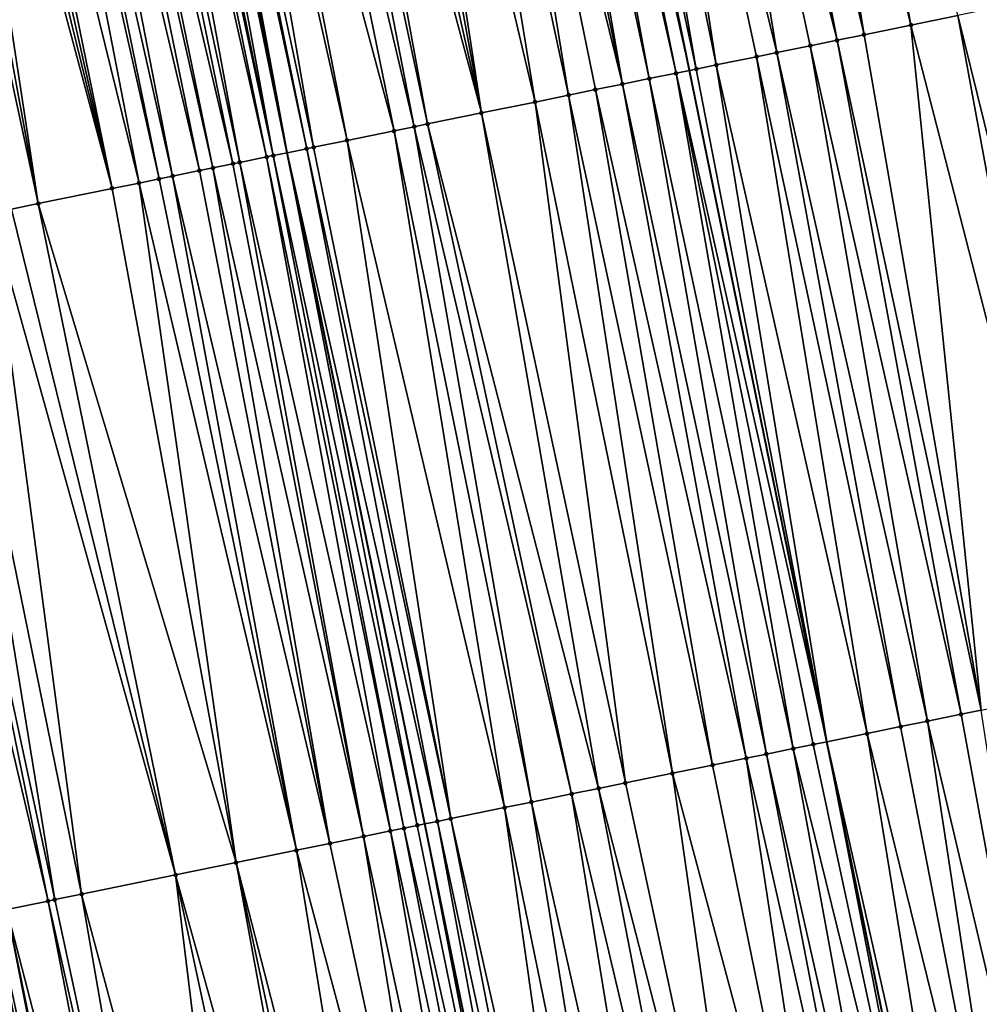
# Model space of a CAD drawing. Header units: feet. Extents: x 2004186 to 2014793, y 836912 to 864902.
# Tile 315 of 656: x 2010620 to 2010648, y 847031 to 847059. Entities that reach past the tile are written whole.
import ezdxf

# ---------------------------------------------------------------- set-up
doc = ezdxf.new("R2010")
doc.units = ezdxf.units.FT
doc.header["$LTSCALE"] = 100
doc.header["$MEASUREMENT"] = 0
for name, color, linetype, lineweight in [('EP_Travel Lane', 5, 'Continuous', 40), ('GPL_Skip Line', 2, 'Continuous', 40), ('Road Shots', 4, 'Continuous', 200), ('Road X-Section', 30, 'Continuous', 13)]:
    doc.layers.add(name, color=color, linetype=linetype, lineweight=lineweight)
doc.layers.add('I-77 SB_MM21-27-Surface-TIN', color=7, linetype='Continuous')

msp = doc.modelspace()

# ---------------------------------------------------------------- linework, layer by layer
at = {"layer": 'EP_Travel Lane'}
msp.add_polyline3d([(2010630.685063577, 846974.7646020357, 433.9494990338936), (2010626.999623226, 846994.4221213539, 433.9498742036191), (2010623.37290923, 847013.7085163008, 433.9473500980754), (2010619.35586834, 847033.300953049, 433.9607344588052), (2010615.338828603, 847052.893384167, 433.9372377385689), (2010611.321789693, 847072.4858112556, 433.8909326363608), (2010607.341284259, 847091.833547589, 433.8868535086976), (2010603.135315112, 847111.386270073, 433.8458970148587), (2010598.929344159, 847130.9390009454, 433.8186552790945), (2010594.723369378, 847150.4917496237, 433.8204851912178), (2010590.543717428, 847169.7928133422, 433.7994783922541), (2010586.116001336, 847189.2965723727, 433.781012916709), (2010581.688313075, 847208.8002088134, 433.7128112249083), (2010577.26060242, 847228.3039439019, 433.6845438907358), (2010572.869440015, 847247.436006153, 433.6395394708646), (2010568.141492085, 847266.8691364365, 433.6038975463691), (2010563.413541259, 847286.3022786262, 433.5727281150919)], dxfattribs=at)
at = {"layer": 'GPL_Skip Line'}
for points in [[(2010658.425751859, 846959.6426882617, 434.8346404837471), (2010654.719709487, 846979.2963235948, 434.8327586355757), (2010651.013668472, 846998.9499517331, 434.8458880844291), (2010647.299672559, 847018.6020272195, 434.8315263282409), (2010643.292333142, 847038.1964483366, 434.8466748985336), (2010639.284994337, 847057.7908664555, 434.8428464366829), (2010635.277655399, 847077.3852852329, 434.8431873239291), (2010631.25525284, 847096.9765361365, 434.8154953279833), (2010627.050621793, 847116.5295742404, 434.8180633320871), (2010622.84599493, 847136.0825928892, 434.7888662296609), (2010618.641362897, 847155.6356355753, 434.798914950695), (2010614.412306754, 847175.183235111, 434.7560637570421), (2010610.008453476, 847194.6923061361, 434.7087903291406), (2010605.604603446, 847214.2013627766, 434.6556823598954), (2010601.200750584, 847233.7104319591, 434.6076615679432), (2010596.746246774, 847253.2076785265, 434.5645376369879), (2010592.049026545, 847272.648150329, 434.498719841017)], [(2010642.843041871, 846977.0569805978, 434.4017730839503), (2010639.195819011, 846996.7217008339, 434.413337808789), (2010635.571582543, 847016.2033965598, 434.4155120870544), (2010631.558796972, 847035.7967035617, 434.4288092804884), (2010627.54601195, 847055.3900078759, 434.4244873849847), (2010623.533227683, 847074.9833085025, 434.3981462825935), (2010619.530251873, 847094.4549494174, 434.3862928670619), (2010615.318628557, 847114.0064724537, 434.3709530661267), (2010611.1070079, 847133.5579831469, 434.3354678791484), (2010606.895382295, 847153.1095168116, 434.3374904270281), (2010602.688896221, 847172.5357383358, 434.3204053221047), (2010598.305170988, 847192.0493671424, 434.2786140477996), (2010593.921456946, 847211.5629461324, 434.2166219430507), (2010589.537728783, 847231.0765879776, 434.1800748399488), (2010585.139193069, 847250.4019683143, 434.1257069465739), (2010580.421065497, 847269.8374178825, 434.0705909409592)]]:
    msp.add_polyline3d(points, dxfattribs=at)
at = {"layer": 'I-77 SB_MM21-27-Surface-TIN', "color": 128, "linetype": 'ByBlock', "lineweight": -2}
for points in [[(2010641.155973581, 847078.5875228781, 435.0709209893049), (2010639.78436604, 847078.3070005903, 435.0167032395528), (2010644.379536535, 847058.8328068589, 435.0475430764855)], [(2010641.743805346, 847078.707746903, 435.0953425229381), (2010641.155973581, 847078.5875228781, 435.0709209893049), (2010645.751144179, 847059.1133286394, 435.0986292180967)], [(2010641.155973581, 847078.5875228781, 435.0709209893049), (2010644.379536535, 847058.8328068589, 435.0475430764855), (2010645.751144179, 847059.1133286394, 435.0986292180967)], [(2010642.33163724, 847078.8279702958, 435.1157632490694), (2010641.743805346, 847078.707746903, 435.0953425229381), (2010645.751144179, 847059.1133286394, 435.0986292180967)], [(2010642.33163724, 847078.8279702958, 435.1157632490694), (2010645.751144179, 847059.1133286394, 435.0986292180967), (2010647.122752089, 847059.3938491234, 435.1415089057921)], [(2010639.78436604, 847078.3070005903, 435.0167032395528), (2010638.608702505, 847078.066552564, 434.9680086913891), (2010643.595760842, 847058.6725081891, 435.0151244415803)], [(2010639.78436604, 847078.3070005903, 435.0167032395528), (2010643.595760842, 847058.6725081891, 435.0151244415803), (2010644.379536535, 847058.8328068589, 435.0475430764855)], [(2010638.608702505, 847078.066552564, 434.9680086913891), (2010637.041151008, 847077.7459557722, 434.9067333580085), (2010641.83226559, 847058.3118359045, 434.9404303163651)], [(2010638.608702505, 847078.066552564, 434.9680086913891), (2010642.811985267, 847058.5122089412, 434.9790492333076), (2010643.595760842, 847058.6725081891, 435.0151244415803)], [(2010638.608702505, 847078.066552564, 434.9680086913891), (2010641.83226559, 847058.3118359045, 434.9404303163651), (2010642.811985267, 847058.5122089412, 434.9790492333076)], [(2010637.041151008, 847077.7459557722, 434.9067333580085), (2010636.061431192, 847077.5455834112, 434.8724482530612), (2010640.068770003, 847057.9511652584, 434.8761065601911)], [(2010637.041151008, 847077.7459557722, 434.9067333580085), (2010641.244433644, 847058.1916127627, 434.9215650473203), (2010641.83226559, 847058.3118359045, 434.9404303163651)], [(2010637.041151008, 847077.7459557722, 434.9067333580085), (2010640.068770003, 847057.9511652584, 434.8761065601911), (2010641.244433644, 847058.1916127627, 434.9215650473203)], [(2010636.061431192, 847077.5455834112, 434.8724482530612), (2010635.277655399, 847077.3852852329, 434.8431873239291), (2010639.480938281, 847057.8309410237, 434.8503229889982)], [(2010636.061431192, 847077.5455834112, 434.8724482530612), (2010639.480938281, 847057.8309410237, 434.8503229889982), (2010640.068770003, 847057.9511652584, 434.8761065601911)], [(2010638.109330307, 847057.5504208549, 434.8094385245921), (2010634.493879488, 847077.224987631, 434.8175735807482), (2010633.90604749, 847077.1047647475, 434.8003771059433)], [(2010638.893106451, 847057.7107173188, 434.8278933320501), (2010634.885767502, 847077.3051361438, 434.8285568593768), (2010634.493879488, 847077.224987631, 434.8175735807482)], [(2010638.893106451, 847057.7107173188, 434.8278933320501), (2010634.493879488, 847077.224987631, 434.8175735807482), (2010638.109330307, 847057.5504208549, 434.8094385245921)], [(2010634.885767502, 847077.3051361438, 434.8285568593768), (2010639.284994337, 847057.7908664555, 434.8428464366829), (2010635.277655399, 847077.3852852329, 434.8431873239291)], [(2010638.893106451, 847057.7107173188, 434.8278933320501), (2010639.284994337, 847057.7908664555, 434.8428464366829), (2010634.885767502, 847077.3051361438, 434.8285568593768)], [(2010639.480938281, 847057.8309410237, 434.8503229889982), (2010635.277655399, 847077.3852852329, 434.8431873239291), (2010639.284994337, 847057.7908664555, 434.8428464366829)], [(2010635.758003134, 847057.0695253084, 434.7151173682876), (2010632.53444031, 847076.8242406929, 434.7349766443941), (2010631.554720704, 847076.6238673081, 434.6942104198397)], [(2010637.32555444, 847057.3901230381, 434.7824189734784), (2010633.318215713, 847076.9845407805, 434.7763216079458), (2010632.53444031, 847076.8242406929, 434.7349766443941)], [(2010637.32555444, 847057.3901230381, 434.7824189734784), (2010632.53444031, 847076.8242406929, 434.7349766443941), (2010636.541778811, 847057.2298240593, 434.7480459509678)], [(2010636.541778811, 847057.2298240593, 434.7480459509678), (2010632.53444031, 847076.8242406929, 434.7349766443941), (2010635.758003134, 847057.0695253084, 434.7151173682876)], [(2010637.32555444, 847057.3901230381, 434.7824189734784), (2010633.90604749, 847077.1047647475, 434.8003771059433), (2010633.318215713, 847076.9845407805, 434.7763216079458)], [(2010638.109330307, 847057.5504208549, 434.8094385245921), (2010633.90604749, 847077.1047647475, 434.8003771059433), (2010637.32555444, 847057.3901230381, 434.7824189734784)], [(2010631.554720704, 847076.6238673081, 434.6942104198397), (2010630.18311303, 847076.3433456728, 434.6441237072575), (2010634.778283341, 847056.8691528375, 434.6800786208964)], [(2010635.758003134, 847057.0695253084, 434.7151173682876), (2010631.554720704, 847076.6238673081, 434.6942104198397), (2010634.778283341, 847056.8691528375, 434.6800786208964)], [(2010630.18311303, 847076.3433456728, 434.6441237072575), (2010629.595281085, 847076.2231225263, 434.625261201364), (2010633.210731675, 847056.5485568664, 434.6239053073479)], [(2010630.18311303, 847076.3433456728, 434.6441237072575), (2010633.210731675, 847056.5485568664, 434.6239053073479), (2010634.778283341, 847056.8691528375, 434.6800786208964)], [(2010628.811505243, 847076.0628245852, 434.5975022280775), (2010628.027729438, 847075.9025264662, 434.5686144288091), (2010633.210731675, 847056.5485568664, 434.6239053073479)], [(2010629.595281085, 847076.2231225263, 434.625261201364), (2010628.811505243, 847076.0628245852, 434.5975022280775), (2010633.210731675, 847056.5485568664, 434.6239053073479)], [(2010627.439897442, 847075.7823035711, 434.551344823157), (2010626.656121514, 847075.6220060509, 434.5262502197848), (2010631.251292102, 847056.1478118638, 434.5534463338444)], [(2010628.027729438, 847075.9025264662, 434.5686144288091), (2010627.439897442, 847075.7823035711, 434.551344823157), (2010631.643180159, 847056.2279601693, 434.5631386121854)], [(2010627.439897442, 847075.7823035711, 434.551344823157), (2010631.251292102, 847056.1478118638, 434.5534463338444), (2010631.643180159, 847056.2279601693, 434.5631386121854)], [(2010628.027729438, 847075.9025264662, 434.5686144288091), (2010631.643180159, 847056.2279601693, 434.5631386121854), (2010633.210731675, 847056.5485568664, 434.6239053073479)], [(2010626.656121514, 847075.6220060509, 434.5262502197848), (2010625.480457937, 847075.3815582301, 434.4788567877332), (2010630.663460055, 847056.0275892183, 434.5377216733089)], [(2010626.656121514, 847075.6220060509, 434.5262502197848), (2010630.663460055, 847056.0275892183, 434.5377216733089), (2010631.251292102, 847056.1478118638, 434.5534463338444)], [(2010624.108850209, 847075.1010368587, 434.4304392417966), (2010623.912906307, 847075.060962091, 434.4217103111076), (2010628.11618838, 847055.5066218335, 434.4532028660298)], [(2010624.892626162, 847075.2613342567, 434.4547613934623), (2010624.108850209, 847075.1010368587, 434.4304392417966), (2010628.312132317, 847055.546696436, 434.460895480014)], [(2010624.108850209, 847075.1010368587, 434.4304392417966), (2010628.11618838, 847055.5066218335, 434.4532028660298), (2010628.312132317, 847055.546696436, 434.460895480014)], [(2010625.480457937, 847075.3815582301, 434.4788567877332), (2010624.892626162, 847075.2613342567, 434.4547613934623), (2010629.29185236, 847055.7470676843, 434.4881954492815)], [(2010624.892626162, 847075.2613342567, 434.4547613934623), (2010628.312132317, 847055.546696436, 434.460895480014), (2010629.29185236, 847055.7470676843, 434.4881954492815)], [(2010625.480457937, 847075.3815582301, 434.4788567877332), (2010629.29185236, 847055.7470676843, 434.4881954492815), (2010630.663460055, 847056.0275892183, 434.5377216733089)], [(2010622.933187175, 847074.8605863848, 434.3662529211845), (2010622.541298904, 847074.7804391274, 434.3632155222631), (2010626.940525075, 847055.2661726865, 434.397346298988)], [(2010623.129131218, 847074.9006604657, 434.3706333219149), (2010622.933187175, 847074.8605863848, 434.3662529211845), (2010627.136469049, 847055.3062471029, 434.4038618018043)], [(2010622.933187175, 847074.8605863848, 434.3662529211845), (2010626.940525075, 847055.2661726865, 434.397346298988), (2010627.136469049, 847055.3062471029, 434.4038618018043)], [(2010623.129131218, 847074.9006604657, 434.3706333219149), (2010627.136469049, 847055.3062471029, 434.4038618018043), (2010623.533227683, 847074.9833085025, 434.3981462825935)], [(2010623.716962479, 847075.0208869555, 434.4106558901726), (2010623.533227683, 847074.9833085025, 434.3981462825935), (2010627.54601195, 847055.3900078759, 434.4244873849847)], [(2010627.136469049, 847055.3062471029, 434.4038618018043), (2010627.54601195, 847055.3900078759, 434.4244873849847), (2010623.533227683, 847074.9833085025, 434.3981462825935)], [(2010623.912906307, 847075.060962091, 434.4217103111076), (2010623.716962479, 847075.0208869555, 434.4106558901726), (2010627.54601195, 847055.3900078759, 434.4244873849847)], [(2010623.912906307, 847075.060962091, 434.4217103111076), (2010627.54601195, 847055.3900078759, 434.4244873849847), (2010628.11618838, 847055.5066218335, 434.4532028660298)], [(2010621.365635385, 847074.5399910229, 434.3140271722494), (2010620.973747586, 847074.459841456, 434.2963734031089), (2010625.372973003, 847054.9455787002, 434.3537368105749)], [(2010621.953466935, 847074.6602160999, 434.3451082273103), (2010621.365635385, 847074.5399910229, 434.3140271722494), (2010625.96080462, 847055.0658034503, 434.3827818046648)], [(2010621.365635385, 847074.5399910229, 434.3140271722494), (2010625.372973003, 847054.9455787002, 434.3537368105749), (2010625.96080462, 847055.0658034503, 434.3827818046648)], [(2010622.541298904, 847074.7804391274, 434.3632155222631), (2010621.953466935, 847074.6602160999, 434.3451082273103), (2010626.156748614, 847055.105877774, 434.3887112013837)], [(2010621.953466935, 847074.6602160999, 434.3451082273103), (2010625.96080462, 847055.0658034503, 434.3827818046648), (2010626.156748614, 847055.105877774, 434.3887112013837)], [(2010622.541298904, 847074.7804391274, 434.3632155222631), (2010626.156748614, 847055.105877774, 434.3887112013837), (2010626.940525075, 847055.2661726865, 434.397346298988)], [(2010620.385915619, 847074.3396184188, 434.2782035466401), (2010619.79808371, 847074.2193951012, 434.2582580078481), (2010624.197309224, 847054.7051318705, 434.3125487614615)], [(2010620.973747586, 847074.459841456, 434.2963734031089), (2010620.385915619, 847074.3396184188, 434.2782035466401), (2010624.981085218, 847054.865429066, 434.3356346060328)], [(2010620.385915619, 847074.3396184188, 434.2782035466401), (2010624.197309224, 847054.7051318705, 434.3125487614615), (2010624.981085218, 847054.865429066, 434.3356346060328)], [(2010620.973747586, 847074.459841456, 434.2963734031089), (2010624.981085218, 847054.865429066, 434.3356346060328), (2010625.372973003, 847054.9455787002, 434.3537368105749)], [(2010619.40619587, 847074.1392457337, 434.2418662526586), (2010618.426476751, 847073.9388699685, 434.1860347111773), (2010623.217589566, 847054.5047587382, 434.2733251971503)], [(2010619.79808371, 847074.2193951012, 434.2582580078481), (2010619.40619587, 847074.1392457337, 434.2418662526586), (2010623.80542127, 847054.6249830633, 434.2996805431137)], [(2010619.40619587, 847074.1392457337, 434.2418662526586), (2010623.217589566, 847054.5047587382, 434.2733251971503), (2010623.80542127, 847054.6249830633, 434.2996805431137)], [(2010619.79808371, 847074.2193951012, 434.2582580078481), (2010623.80542127, 847054.6249830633, 434.2996805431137), (2010624.197309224, 847054.7051318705, 434.3125487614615)], [(2010617.250812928, 847073.6984233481, 434.1462382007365), (2010616.662980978, 847073.5782002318, 434.127567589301), (2010620.278430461, 847053.903639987, 434.1597390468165)], [(2010617.642700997, 847073.7785715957, 434.1555411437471), (2010617.250812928, 847073.6984233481, 434.1462382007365), (2010622.433814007, 847054.3444594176, 434.2367873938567)], [(2010617.250812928, 847073.6984233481, 434.1462382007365), (2010620.278430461, 847053.903639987, 434.1597390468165), (2010622.433814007, 847054.3444594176, 434.2367873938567)], [(2010618.03458896, 847073.8587203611, 434.1681241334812), (2010617.642700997, 847073.7785715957, 434.1555411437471), (2010622.433814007, 847054.3444594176, 434.2367873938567)], [(2010618.426476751, 847073.9388699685, 434.1860347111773), (2010618.03458896, 847073.8587203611, 434.1681241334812), (2010622.433814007, 847054.3444594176, 434.2367873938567)], [(2010618.426476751, 847073.9388699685, 434.1860347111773), (2010622.433814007, 847054.3444594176, 434.2367873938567), (2010623.217589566, 847054.5047587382, 434.2733251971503)], [(2010616.662980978, 847073.5782002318, 434.127567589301), (2010616.075149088, 847073.4579768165, 434.1070035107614), (2010620.278430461, 847053.903639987, 434.1597390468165)], [(2010616.075149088, 847073.4579768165, 434.1070035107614), (2010619.494654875, 847053.7433407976, 434.1240337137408), (2010620.278430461, 847053.903639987, 434.1597390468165)], [(2010648.298415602, 847059.6342972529, 435.1909238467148), (2010647.122752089, 847059.3938491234, 435.1415089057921), (2010651.913867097, 847039.9597271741, 435.1614579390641)], [(2010647.122752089, 847059.3938491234, 435.1415089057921), (2010645.751144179, 847059.1133286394, 435.0986292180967), (2010650.73820321, 847039.7192808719, 435.1236725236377)], [(2010647.122752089, 847059.3938491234, 435.1415089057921), (2010650.73820321, 847039.7192808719, 435.1236725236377), (2010651.913867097, 847039.9597271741, 435.1614579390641)], [(2010645.751144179, 847059.1133286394, 435.0986292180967), (2010644.379536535, 847058.8328068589, 435.0475430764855), (2010647.799043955, 847039.1181628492, 435.0148581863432)], [(2010645.751144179, 847059.1133286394, 435.0986292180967), (2010647.799043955, 847039.1181628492, 435.0148581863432), (2010650.73820321, 847039.7192808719, 435.1236725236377)], [(2010644.379536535, 847058.8328068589, 435.0475430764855), (2010643.595760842, 847058.6725081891, 435.0151244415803), (2010647.799043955, 847039.1181628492, 435.0148581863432)], [(2010642.811985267, 847058.5122089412, 434.9790492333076), (2010641.83226559, 847058.3118359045, 434.9404303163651), (2010646.231492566, 847038.7975655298, 434.9502379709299)], [(2010643.595760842, 847058.6725081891, 435.0151244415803), (2010642.811985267, 847058.5122089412, 434.9790492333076), (2010647.211212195, 847038.9979388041, 434.9903078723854)], [(2010642.811985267, 847058.5122089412, 434.9790492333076), (2010646.231492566, 847038.7975655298, 434.9502379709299), (2010647.211212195, 847038.9979388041, 434.9903078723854)], [(2010643.595760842, 847058.6725081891, 435.0151244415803), (2010647.211212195, 847038.9979388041, 434.9903078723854), (2010647.799043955, 847039.1181628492, 435.0148581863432)], [(2010641.244433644, 847058.1916127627, 434.9215650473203), (2010640.068770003, 847057.9511652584, 434.8761065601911), (2010644.467996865, 847038.4368954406, 434.889536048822)], [(2010641.83226559, 847058.3118359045, 434.9404303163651), (2010641.244433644, 847058.1916127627, 434.9215650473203), (2010645.447716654, 847038.6372679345, 434.9246656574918)], [(2010641.244433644, 847058.1916127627, 434.9215650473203), (2010644.467996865, 847038.4368954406, 434.889536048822), (2010645.447716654, 847038.6372679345, 434.9246656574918)], [(2010641.83226559, 847058.3118359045, 434.9404303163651), (2010645.447716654, 847038.6372679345, 434.9246656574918), (2010646.231492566, 847038.7975655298, 434.9502379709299)], [(2010640.068770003, 847057.9511652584, 434.8761065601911), (2010639.480938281, 847057.8309410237, 434.8503229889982), (2010643.292333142, 847038.1964483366, 434.8466748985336)], [(2010640.068770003, 847057.9511652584, 434.8761065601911), (2010643.292333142, 847038.1964483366, 434.8466748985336), (2010644.467996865, 847038.4368954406, 434.889536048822)], [(2010638.893106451, 847057.7107173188, 434.8278933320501), (2010638.109330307, 847057.5504208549, 434.8094385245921), (2010642.312613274, 847037.9960762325, 434.8140127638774)], [(2010638.893106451, 847057.7107173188, 434.8278933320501), (2010643.292333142, 847038.1964483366, 434.8466748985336), (2010639.284994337, 847057.7908664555, 434.8428464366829)], [(2010638.893106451, 847057.7107173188, 434.8278933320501), (2010642.900445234, 847038.1162993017, 434.8323878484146), (2010643.292333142, 847038.1964483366, 434.8466748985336)], [(2010638.893106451, 847057.7107173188, 434.8278933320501), (2010642.312613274, 847037.9960762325, 434.8140127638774), (2010642.900445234, 847038.1162993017, 434.8323878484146)], [(2010639.480938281, 847057.8309410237, 434.8503229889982), (2010639.284994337, 847057.7908664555, 434.8428464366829), (2010643.292333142, 847038.1964483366, 434.8466748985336)], [(2010637.32555444, 847057.3901230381, 434.7824189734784), (2010636.541778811, 847057.2298240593, 434.7480459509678), (2010640.941005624, 847037.7155544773, 434.7631620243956)], [(2010638.109330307, 847057.5504208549, 434.8094385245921), (2010637.32555444, 847057.3901230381, 434.7824189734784), (2010641.528837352, 847037.8357786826, 434.7887263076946)], [(2010637.32555444, 847057.3901230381, 434.7824189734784), (2010640.941005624, 847037.7155544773, 434.7631620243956), (2010641.528837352, 847037.8357786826, 434.7887263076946)], [(2010638.109330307, 847057.5504208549, 434.8094385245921), (2010641.528837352, 847037.8357786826, 434.7887263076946), (2010642.312613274, 847037.9960762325, 434.8140127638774)], [(2010635.758003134, 847057.0695253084, 434.7151173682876), (2010634.778283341, 847056.8691528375, 434.6800786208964), (2010638.785622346, 847037.2747337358, 434.6779338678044)], [(2010636.541778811, 847057.2298240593, 434.7480459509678), (2010635.758003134, 847057.0695253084, 434.7151173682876), (2010639.961286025, 847037.5151810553, 434.7221581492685)], [(2010635.758003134, 847057.0695253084, 434.7151173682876), (2010638.785622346, 847037.2747337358, 434.6779338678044), (2010639.961286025, 847037.5151810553, 434.7221581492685)], [(2010636.541778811, 847057.2298240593, 434.7480459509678), (2010639.961286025, 847037.5151810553, 434.7221581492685), (2010640.941005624, 847037.7155544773, 434.7631620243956)], [(2010637.41401451, 847036.9942128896, 434.6328349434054), (2010634.778283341, 847056.8691528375, 434.6800786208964), (2010633.210731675, 847056.5485568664, 434.6239053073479)], [(2010638.785622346, 847037.2747337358, 434.6779338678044), (2010634.778283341, 847056.8691528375, 434.6800786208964), (2010637.41401451, 847036.9942128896, 434.6328349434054)], [(2010636.630238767, 847036.8339144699, 434.6020460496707), (2010633.210731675, 847056.5485568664, 434.6239053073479), (2010631.643180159, 847056.2279601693, 434.5631386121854)], [(2010637.41401451, 847036.9942128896, 434.6328349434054), (2010633.210731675, 847056.5485568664, 434.6239053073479), (2010636.630238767, 847036.8339144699, 434.6020460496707)], [(2010631.251292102, 847056.1478118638, 434.5534463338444), (2010630.663460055, 847056.0275892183, 434.5377216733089), (2010634.670798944, 847036.4331706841, 434.539393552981)], [(2010635.846462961, 847036.6736163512, 434.5731599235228), (2010631.643180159, 847056.2279601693, 434.5631386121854), (2010631.251292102, 847056.1478118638, 434.5534463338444)], [(2010635.846462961, 847036.6736163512, 434.5731599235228), (2010631.251292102, 847056.1478118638, 434.5534463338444), (2010634.670798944, 847036.4331706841, 434.539393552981)], [(2010636.630238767, 847036.8339144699, 434.6020460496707), (2010631.643180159, 847056.2279601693, 434.5631386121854), (2010635.846462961, 847036.6736163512, 434.5731599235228)], [(2010630.663460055, 847056.0275892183, 434.5377216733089), (2010629.29185236, 847055.7470676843, 434.4881954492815), (2010633.887023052, 847036.2728729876, 434.5131801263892)], [(2010630.663460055, 847056.0275892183, 434.5377216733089), (2010633.887023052, 847036.2728729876, 434.5131801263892), (2010634.670798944, 847036.4331706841, 434.539393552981)], [(2010629.29185236, 847055.7470676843, 434.4881954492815), (2010628.312132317, 847055.546696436, 434.460895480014), (2010632.319471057, 847035.9522786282, 434.4672945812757)], [(2010629.29185236, 847055.7470676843, 434.4881954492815), (2010632.319471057, 847035.9522786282, 434.4672945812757), (2010633.887023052, 847036.2728729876, 434.5131801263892)], [(2010626.940525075, 847055.2661726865, 434.397346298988), (2010626.156748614, 847055.105877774, 434.3887112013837), (2010630.555976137, 847035.5916047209, 434.3824262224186)], [(2010627.136469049, 847055.3062471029, 434.4038618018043), (2010626.940525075, 847055.2661726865, 434.397346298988), (2010630.947864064, 847035.6717536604, 434.3961108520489)], [(2010626.940525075, 847055.2661726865, 434.397346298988), (2010630.555976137, 847035.5916047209, 434.3824262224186), (2010630.947864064, 847035.6717536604, 434.3961108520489)], [(2010627.136469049, 847055.3062471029, 434.4038618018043), (2010631.339751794, 847035.7519035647, 434.4159013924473), (2010627.54601195, 847055.3900078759, 434.4244873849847)], [(2010627.136469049, 847055.3062471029, 434.4038618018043), (2010630.947864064, 847035.6717536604, 434.3961108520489), (2010631.339751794, 847035.7519035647, 434.4159013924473)], [(2010628.11618838, 847055.5066218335, 434.4532028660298), (2010627.54601195, 847055.3900078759, 434.4244873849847), (2010631.927583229, 847035.872129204, 434.4505411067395)], [(2010631.339751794, 847035.7519035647, 434.4159013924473), (2010631.558796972, 847035.7967035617, 434.4288092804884), (2010627.54601195, 847055.3900078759, 434.4244873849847)], [(2010631.927583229, 847035.872129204, 434.4505411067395), (2010627.54601195, 847055.3900078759, 434.4244873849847), (2010631.558796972, 847035.7967035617, 434.4288092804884)], [(2010628.312132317, 847055.546696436, 434.460895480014), (2010628.11618838, 847055.5066218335, 434.4532028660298), (2010632.319471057, 847035.9522786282, 434.4672945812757)], [(2010628.11618838, 847055.5066218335, 434.4532028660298), (2010631.927583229, 847035.872129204, 434.4505411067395), (2010632.319471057, 847035.9522786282, 434.4672945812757)], [(2010625.96080462, 847055.0658034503, 434.3827818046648), (2010625.372973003, 847054.9455787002, 434.3537368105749), (2010629.772200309, 847035.4313067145, 434.3542512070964)], [(2010626.156748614, 847055.105877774, 434.3887112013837), (2010625.96080462, 847055.0658034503, 434.3827818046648), (2010629.772200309, 847035.4313067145, 434.3542512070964)], [(2010626.156748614, 847055.105877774, 434.3887112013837), (2010629.772200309, 847035.4313067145, 434.3542512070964), (2010630.555976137, 847035.5916047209, 434.3824262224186)], [(2010624.197309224, 847054.7051318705, 434.3125487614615), (2010623.80542127, 847054.6249830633, 434.2996805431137), (2010627.81276055, 847035.0305626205, 434.2896483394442)], [(2010624.981085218, 847054.865429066, 434.3356346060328), (2010624.197309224, 847054.7051318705, 434.3125487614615), (2010628.792480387, 847035.2309348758, 434.3232680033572)], [(2010624.197309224, 847054.7051318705, 434.3125487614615), (2010627.81276055, 847035.0305626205, 434.2896483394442), (2010628.792480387, 847035.2309348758, 434.3232680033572)], [(2010625.372973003, 847054.9455787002, 434.3537368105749), (2010624.981085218, 847054.865429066, 434.3356346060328), (2010628.792480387, 847035.2309348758, 434.3232680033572)], [(2010625.372973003, 847054.9455787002, 434.3537368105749), (2010628.792480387, 847035.2309348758, 434.3232680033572), (2010629.772200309, 847035.4313067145, 434.3542512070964)], [(2010623.217589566, 847054.5047587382, 434.2733251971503), (2010622.433814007, 847054.3444594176, 434.2367873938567), (2010626.049265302, 847034.6698903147, 434.2149162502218)], [(2010623.80542127, 847054.6249830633, 434.2996805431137), (2010623.217589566, 847054.5047587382, 434.2733251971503), (2010627.81276055, 847035.0305626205, 434.2896483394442)], [(2010623.217589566, 847054.5047587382, 434.2733251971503), (2010626.049265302, 847034.6698903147, 434.2149162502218), (2010627.81276055, 847035.0305626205, 434.2896483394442)], [(2010622.433814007, 847054.3444594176, 434.2367873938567), (2010620.278430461, 847053.903639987, 434.1597390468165), (2010626.049265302, 847034.6698903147, 434.2149162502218)], [(2010620.278430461, 847053.903639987, 434.1597390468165), (2010619.494654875, 847053.7433407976, 434.1240337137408), (2010624.285769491, 847034.309220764, 434.1576211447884)], [(2010620.278430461, 847053.903639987, 434.1597390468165), (2010624.285769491, 847034.309220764, 434.1576211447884), (2010626.049265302, 847034.6698903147, 434.2149162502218)], [(2010618.906822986, 847053.62311738, 434.1034221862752), (2010617.535215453, 847053.3425950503, 434.048860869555), (2010621.542554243, 847033.748177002, 434.0543275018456)], [(2010619.494654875, 847053.7433407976, 434.1240337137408), (2010618.906822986, 847053.62311738, 434.1034221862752), (2010624.285769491, 847034.309220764, 434.1576211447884)], [(2010618.906822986, 847053.62311738, 434.1034221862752), (2010621.542554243, 847033.748177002, 434.0543275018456), (2010624.285769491, 847034.309220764, 434.1576211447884)], [(2010617.535215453, 847053.3425950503, 434.048860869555), (2010616.555495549, 847053.1422231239, 434.0172677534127), (2010620.758778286, 847033.587879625, 434.0301343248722)], [(2010617.535215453, 847053.3425950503, 434.048860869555), (2010620.758778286, 847033.587879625, 434.0301343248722), (2010621.542554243, 847033.748177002, 434.0543275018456)], [(2010616.555495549, 847053.1422231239, 434.0172677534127), (2010615.967663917, 847053.0219984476, 433.9886903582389), (2010620.562834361, 847033.5478049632, 434.0220779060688)], [(2010615.967663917, 847053.0219984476, 433.9886903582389), (2010619.35586834, 847033.300953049, 433.9607344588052), (2010620.562834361, 847033.5478049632, 434.0220779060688)], [(2010616.555495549, 847053.1422231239, 434.0172677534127), (2010620.562834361, 847033.5478049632, 434.0220779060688), (2010620.758778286, 847033.587879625, 434.0301343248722)], [(2010647.211212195, 847038.9979388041, 434.9903078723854), (2010646.231492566, 847038.7975655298, 434.9502379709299), (2010650.826663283, 847019.3233707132, 434.9739055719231)], [(2010647.799043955, 847039.1181628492, 435.0148581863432), (2010647.211212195, 847038.9979388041, 434.9903078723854), (2010650.826663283, 847019.3233707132, 434.9739055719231)], [(2010645.447716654, 847038.6372679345, 434.9246656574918), (2010644.467996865, 847038.4368954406, 434.889536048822), (2010649.259112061, 847019.0027725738, 434.9041007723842)], [(2010646.231492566, 847038.7975655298, 434.9502379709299), (2010645.447716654, 847038.6372679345, 434.9246656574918), (2010649.259112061, 847019.0027725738, 434.9041007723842)], [(2010646.231492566, 847038.7975655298, 434.9502379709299), (2010649.259112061, 847019.0027725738, 434.9041007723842), (2010650.826663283, 847019.3233707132, 434.9739055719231)], [(2010644.467996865, 847038.4368954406, 434.889536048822), (2010643.292333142, 847038.1964483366, 434.8466748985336), (2010647.69156048, 847018.682176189, 434.8453995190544)], [(2010644.467996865, 847038.4368954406, 434.889536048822), (2010647.69156048, 847018.682176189, 434.8453995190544), (2010649.259112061, 847019.0027725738, 434.9041007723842)], [(2010642.900445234, 847038.1162993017, 434.8323878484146), (2010642.312613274, 847037.9960762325, 434.8140127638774), (2010647.103728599, 847018.5619527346, 434.8245897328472)], [(2010642.900445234, 847038.1162993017, 434.8323878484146), (2010647.103728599, 847018.5619527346, 434.8245897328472), (2010643.292333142, 847038.1964483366, 434.8466748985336)], [(2010647.103728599, 847018.5619527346, 434.8245897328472), (2010647.299672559, 847018.6020272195, 434.8315263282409), (2010643.292333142, 847038.1964483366, 434.8466748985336)], [(2010647.69156048, 847018.682176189, 434.8453995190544), (2010643.292333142, 847038.1964483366, 434.8466748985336), (2010647.299672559, 847018.6020272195, 434.8315263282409)], [(2010641.528837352, 847037.8357786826, 434.7887263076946), (2010640.941005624, 847037.7155544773, 434.7631620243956), (2010645.340232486, 847018.2012846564, 434.7766197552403)], [(2010642.312613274, 847037.9960762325, 434.8140127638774), (2010641.528837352, 847037.8357786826, 434.7887263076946), (2010645.92806437, 847018.3215081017, 434.7973714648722)], [(2010641.528837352, 847037.8357786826, 434.7887263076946), (2010645.340232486, 847018.2012846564, 434.7766197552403), (2010645.92806437, 847018.3215081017, 434.7973714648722)], [(2010642.312613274, 847037.9960762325, 434.8140127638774), (2010645.92806437, 847018.3215081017, 434.7973714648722), (2010647.103728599, 847018.5619527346, 434.8245897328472)], [(2010639.961286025, 847037.5151810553, 434.7221581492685), (2010638.785622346, 847037.2747337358, 434.6779338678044), (2010643.96862511, 847017.9207615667, 434.7173260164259)], [(2010640.941005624, 847037.7155544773, 434.7631620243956), (2010639.961286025, 847037.5151810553, 434.7221581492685), (2010643.96862511, 847017.9207615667, 434.7173260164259)], [(2010640.941005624, 847037.7155544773, 434.7631620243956), (2010643.96862511, 847017.9207615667, 434.7173260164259), (2010645.340232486, 847018.2012846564, 434.7766197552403)], [(2010638.785622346, 847037.2747337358, 434.6779338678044), (2010637.41401451, 847036.9942128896, 434.6328349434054), (2010641.617297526, 847017.4398680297, 434.6358593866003)], [(2010638.785622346, 847037.2747337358, 434.6779338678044), (2010641.617297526, 847017.4398680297, 434.6358593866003), (2010643.96862511, 847017.9207615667, 434.7173260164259)], [(2010637.41401451, 847036.9942128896, 434.6328349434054), (2010636.630238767, 847036.8339144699, 434.6020460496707), (2010641.617297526, 847017.4398680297, 434.6358593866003)], [(2010635.846462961, 847036.6736163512, 434.5731599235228), (2010634.670798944, 847036.4331706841, 434.539393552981), (2010639.07002593, 847016.9189002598, 434.549049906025)], [(2010636.630238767, 847036.8339144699, 434.6020460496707), (2010635.846462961, 847036.6736163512, 434.5731599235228), (2010640.441633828, 847017.1994208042, 434.5922345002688)], [(2010635.846462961, 847036.6736163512, 434.5731599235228), (2010639.07002593, 847016.9189002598, 434.549049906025), (2010640.441633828, 847017.1994208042, 434.5922345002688)], [(2010636.630238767, 847036.8339144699, 434.6020460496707), (2010640.441633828, 847017.1994208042, 434.5922345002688), (2010641.617297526, 847017.4398680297, 434.6358593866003)], [(2010637.894362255, 847016.6784529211, 434.504707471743), (2010634.670798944, 847036.4331706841, 434.539393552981), (2010633.887023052, 847036.2728729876, 434.5131801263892)], [(2010639.07002593, 847016.9189002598, 434.549049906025), (2010634.670798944, 847036.4331706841, 434.539393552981), (2010637.894362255, 847016.6784529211, 434.504707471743)], [(2010636.718698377, 847016.438006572, 434.4666291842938), (2010633.887023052, 847036.2728729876, 434.5131801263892), (2010632.319471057, 847035.9522786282, 434.4672945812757)], [(2010637.894362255, 847016.6784529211, 434.504707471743), (2010633.887023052, 847036.2728729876, 434.5131801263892), (2010636.718698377, 847016.438006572, 434.4666291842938)], [(2010635.347091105, 847016.1574829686, 434.4040858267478), (2010631.339751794, 847035.7519035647, 434.4159013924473), (2010630.947864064, 847035.6717536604, 434.3961108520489)], [(2010635.347091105, 847016.1574829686, 434.4040858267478), (2010631.558796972, 847035.7967035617, 434.4288092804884), (2010631.339751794, 847035.7519035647, 434.4159013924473)], [(2010631.927583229, 847035.872129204, 434.4505411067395), (2010631.558796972, 847035.7967035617, 434.4288092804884), (2010635.571582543, 847016.2033965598, 434.4155120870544)], [(2010635.347091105, 847016.1574829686, 434.4040858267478), (2010635.571582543, 847016.2033965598, 434.4155120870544), (2010631.558796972, 847035.7967035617, 434.4288092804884)], [(2010636.130866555, 847016.3177828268, 434.4439787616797), (2010632.319471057, 847035.9522786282, 434.4672945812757), (2010631.927583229, 847035.872129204, 434.4505411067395)], [(2010636.130866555, 847016.3177828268, 434.4439787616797), (2010631.927583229, 847035.872129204, 434.4505411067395), (2010635.571582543, 847016.2033965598, 434.4155120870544)], [(2010636.718698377, 847016.438006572, 434.4666291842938), (2010632.319471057, 847035.9522786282, 434.4672945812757), (2010636.130866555, 847016.3177828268, 434.4439787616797)], [(2010630.555976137, 847035.5916047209, 434.3824262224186), (2010629.772200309, 847035.4313067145, 434.3542512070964), (2010633.975483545, 847015.8769607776, 434.3504793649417)], [(2010630.947864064, 847035.6717536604, 434.3961108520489), (2010630.555976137, 847035.5916047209, 434.3824262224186), (2010634.759259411, 847016.0372585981, 434.3774766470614)], [(2010630.555976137, 847035.5916047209, 434.3824262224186), (2010633.975483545, 847015.8769607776, 434.3504793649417), (2010634.759259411, 847016.0372585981, 434.3774766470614)], [(2010635.347091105, 847016.1574829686, 434.4040858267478), (2010630.947864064, 847035.6717536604, 434.3961108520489), (2010634.759259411, 847016.0372585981, 434.3774766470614)], [(2010628.792480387, 847035.2309348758, 434.3232680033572), (2010627.81276055, 847035.0305626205, 434.2896483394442), (2010632.995763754, 847015.6765882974, 434.3154400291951)], [(2010629.772200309, 847035.4313067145, 434.3542512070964), (2010628.792480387, 847035.2309348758, 434.3232680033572), (2010632.995763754, 847015.6765882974, 434.3154400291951)], [(2010629.772200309, 847035.4313067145, 434.3542512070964), (2010632.995763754, 847015.6765882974, 434.3154400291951), (2010633.975483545, 847015.8769607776, 434.3504793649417)], [(2010627.81276055, 847035.0305626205, 434.2896483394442), (2010626.049265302, 847034.6698903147, 434.2149162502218), (2010631.036324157, 847015.2758434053, 434.2457923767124)], [(2010627.81276055, 847035.0305626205, 434.2896483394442), (2010631.036324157, 847015.2758434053, 434.2457923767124), (2010632.995763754, 847015.6765882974, 434.3154400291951)], [(2010626.049265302, 847034.6698903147, 434.2149162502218), (2010624.285769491, 847034.309220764, 434.1576211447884), (2010629.664716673, 847014.9953208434, 434.1898403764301)], [(2010626.049265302, 847034.6698903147, 434.2149162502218), (2010630.25254844, 847015.115544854, 434.2141695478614), (2010631.036324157, 847015.2758434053, 434.2457923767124)], [(2010626.049265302, 847034.6698903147, 434.2149162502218), (2010629.664716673, 847014.9953208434, 434.1898403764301), (2010630.25254844, 847015.115544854, 434.2141695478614)], [(2010624.285769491, 847034.309220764, 434.1576211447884), (2010621.542554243, 847033.748177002, 434.0543275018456), (2010626.725557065, 847014.394204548, 434.0919679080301)], [(2010624.285769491, 847034.309220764, 434.1576211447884), (2010628.489052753, 847014.7548747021, 434.1530758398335), (2010629.664716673, 847014.9953208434, 434.1898403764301)], [(2010624.285769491, 847034.309220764, 434.1576211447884), (2010626.725557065, 847014.394204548, 434.0919679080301), (2010628.489052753, 847014.7548747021, 434.1530758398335)], [(2010621.542554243, 847033.748177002, 434.0543275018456), (2010620.758778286, 847033.587879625, 434.0301343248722), (2010624.962061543, 847014.0335335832, 434.0257278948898)], [(2010621.542554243, 847033.748177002, 434.0543275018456), (2010624.962061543, 847014.0335335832, 434.0257278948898), (2010626.725557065, 847014.394204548, 434.0919679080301)], [(2010620.562834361, 847033.5478049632, 434.0220779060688), (2010619.35586834, 847033.300953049, 433.9607344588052), (2010624.374229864, 847013.9133091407, 433.9986640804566)], [(2010620.758778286, 847033.587879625, 434.0301343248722), (2010620.562834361, 847033.5478049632, 434.0220779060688), (2010624.962061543, 847014.0335335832, 434.0257278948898)], [(2010620.562834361, 847033.5478049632, 434.0220779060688), (2010624.374229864, 847013.9133091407, 433.9986640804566), (2010624.962061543, 847014.0335335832, 434.0257278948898)], [(2010618.995283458, 847033.2272052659, 433.9424079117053), (2010617.035844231, 847032.8264585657, 433.8613098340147), (2010621.631015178, 847013.3522626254, 433.877951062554)], [(2010618.995283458, 847033.2272052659, 433.9424079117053), (2010623.198566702, 847013.6728592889, 433.9384156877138), (2010619.35586834, 847033.300953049, 433.9607344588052)], [(2010618.995283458, 847033.2272052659, 433.9424079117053), (2010622.610734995, 847013.5526349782, 433.9121854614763), (2010623.198566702, 847013.6728592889, 433.9384156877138)], [(2010618.995283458, 847033.2272052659, 433.9424079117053), (2010621.631015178, 847013.3522626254, 433.877951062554), (2010622.610734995, 847013.5526349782, 433.9121854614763)], [(2010623.198566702, 847013.6728592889, 433.9384156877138), (2010623.37290923, 847013.7085163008, 433.9473500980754), (2010619.35586834, 847033.300953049, 433.9607344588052)], [(2010624.374229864, 847013.9133091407, 433.9986640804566), (2010619.35586834, 847033.300953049, 433.9607344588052), (2010623.37290923, 847013.7085163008, 433.9473500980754)], [(2010617.035844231, 847032.8264585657, 433.8613098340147), (2010619.671576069, 847012.9515153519, 433.7932314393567), (2010621.631015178, 847013.3522626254, 433.877951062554)]]:
    msp.add_3dface(points, dxfattribs=at)
at = {"layer": 'Road Shots', "lineweight": 100}
for p in [(2010645.751144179, 847059.1133286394, 435.0986292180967), (2010644.379536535, 847058.8328068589, 435.0475430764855), (2010642.811985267, 847058.5122089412, 434.9790492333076), (2010643.595760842, 847058.6725081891, 435.0151244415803), (2010641.244433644, 847058.1916127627, 434.9215650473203), (2010641.83226559, 847058.3118359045, 434.9404303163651), (2010640.068770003, 847057.9511652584, 434.8761065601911), (2010638.893106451, 847057.7107173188, 434.8278933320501), (2010639.480938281, 847057.8309410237, 434.8503229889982), (2010637.32555444, 847057.3901230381, 434.7824189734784), (2010638.109330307, 847057.5504208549, 434.8094385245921), (2010635.758003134, 847057.0695253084, 434.7151173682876), (2010636.541778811, 847057.2298240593, 434.7480459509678), (2010634.778283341, 847056.8691528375, 434.6800786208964), (2010633.210731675, 847056.5485568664, 434.6239053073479), (2010631.251292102, 847056.1478118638, 434.5534463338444), (2010631.643180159, 847056.2279601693, 434.5631386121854), (2010630.663460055, 847056.0275892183, 434.5377216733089), (2010629.29185236, 847055.7470676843, 434.4881954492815), (2010626.940525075, 847055.2661726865, 434.397346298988), (2010627.136469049, 847055.3062471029, 434.4038618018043), (2010628.11618838, 847055.5066218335, 434.4532028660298), (2010628.312132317, 847055.546696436, 434.460895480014), (2010625.96080462, 847055.0658034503, 434.3827818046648), (2010626.156748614, 847055.105877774, 434.3887112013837), (2010624.197309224, 847054.7051318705, 434.3125487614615), (2010624.981085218, 847054.865429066, 434.3356346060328), (2010625.372973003, 847054.9455787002, 434.3537368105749), (2010623.217589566, 847054.5047587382, 434.2733251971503), (2010623.80542127, 847054.6249830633, 434.2996805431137), (2010622.433814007, 847054.3444594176, 434.2367873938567), (2010620.278430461, 847053.903639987, 434.1597390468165), (2010647.211212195, 847038.9979388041, 434.9903078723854), (2010645.447716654, 847038.6372679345, 434.9246656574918), (2010646.231492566, 847038.7975655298, 434.9502379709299), (2010644.467996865, 847038.4368954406, 434.889536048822), (2010642.900445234, 847038.1162993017, 434.8323878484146), (2010641.528837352, 847037.8357786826, 434.7887263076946), (2010642.312613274, 847037.9960762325, 434.8140127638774), (2010639.961286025, 847037.5151810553, 434.7221581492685), (2010640.941005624, 847037.7155544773, 434.7631620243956), (2010638.785622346, 847037.2747337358, 434.6779338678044), (2010637.41401451, 847036.9942128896, 434.6328349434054), (2010635.846462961, 847036.6736163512, 434.5731599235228), (2010636.630238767, 847036.8339144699, 434.6020460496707), (2010634.670798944, 847036.4331706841, 434.539393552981), (2010633.887023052, 847036.2728729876, 434.5131801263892), (2010631.339751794, 847035.7519035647, 434.4159013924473), (2010631.927583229, 847035.872129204, 434.4505411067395), (2010632.319471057, 847035.9522786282, 434.4672945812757), (2010630.555976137, 847035.5916047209, 434.3824262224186), (2010630.947864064, 847035.6717536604, 434.3961108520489), (2010628.792480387, 847035.2309348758, 434.3232680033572), (2010629.772200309, 847035.4313067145, 434.3542512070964), (2010627.81276055, 847035.0305626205, 434.2896483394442), (2010626.049265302, 847034.6698903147, 434.2149162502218), (2010624.285769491, 847034.309220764, 434.1576211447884), (2010621.542554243, 847033.748177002, 434.0543275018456), (2010620.562834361, 847033.5478049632, 434.0220779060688), (2010620.758778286, 847033.587879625, 434.0301343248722)]:
    msp.add_point(p, dxfattribs=at)
at = {"layer": 'Road X-Section', "extrusion": (0.2003669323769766, -0.979720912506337, 0.0001612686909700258), "elevation": -427014.5360357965, "flags": 128}
msp.add_lwpolyline([(2139556.353940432, 502.4876268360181), (2139557.753940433, 502.5556841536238), (2139559.153940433, 502.6186514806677), (2139560.153940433, 502.6718022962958), (2139560.553940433, 502.6882763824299), (2139561.153940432, 502.7112275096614), (2139561.753940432, 502.7423417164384), (2139562.153940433, 502.7650693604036), (2139562.353940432, 502.7738840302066), (2139562.553940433, 502.7775071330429), (2139562.753940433, 502.777560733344), (2139562.953940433, 502.7798375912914), (2139563.153940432, 502.789296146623), (2139563.353940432, 502.8045014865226), (2139563.753940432, 502.8388959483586), (2139563.953940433, 502.8527721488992), (2139564.553940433, 502.8813495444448), (2139565.553940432, 502.9129426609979), (2139566.953940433, 502.9675039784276), (2139567.553940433, 502.9881155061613), (2139568.353940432, 503.0238208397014), (2139570.553940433, 503.1008691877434), (2139571.353940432, 503.137406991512), (2139571.953940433, 503.1637623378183), (2139572.353940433, 503.1766305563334), (2139573.153940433, 503.1997164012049), (2139573.553940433, 503.2178186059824), (2139574.153940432, 503.24686360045), (2139574.353940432, 503.252792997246), (2139575.153940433, 503.2614280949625), (2139575.353940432, 503.2679435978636), (2139576.353940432, 503.3172846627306), (2139576.553940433, 503.3249772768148), (2139577.553940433, 503.3522772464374), (2139578.953940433, 503.4018034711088), (2139579.553940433, 503.4175281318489), (2139579.953940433, 503.4272204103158), (2139581.553940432, 503.4879871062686), (2139583.153940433, 503.5441604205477), (2139584.153940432, 503.5791991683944), (2139584.953940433, 503.6121277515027), (2139585.753940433, 503.6465007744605), (2139586.553940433, 503.6735203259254), (2139587.353940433, 503.6919751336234), (2139587.953940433, 503.7144047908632), (2139588.553940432, 503.7401883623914), (2139589.753940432, 503.7856468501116), (2139590.353940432, 503.8045121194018), (2139591.353940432, 503.8431310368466), (2139592.153940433, 503.8792062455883), (2139592.953940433, 503.9116248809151), (2139594.353940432, 503.9627110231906), (2139595.753940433, 504.0055907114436), (2139596.953940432, 504.0550056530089), (2139597.753940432, 504.0830805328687), (2139599.353940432, 504.1194452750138), (2139599.553940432, 504.1311415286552), (2139599.753940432, 504.1491029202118), (2139599.953940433, 504.1696364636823), (2139600.153940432, 504.1878700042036), (2139600.353940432, 504.1978640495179), (2139600.953940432, 504.2078387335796), (2139601.353940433, 504.2219062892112), (2139601.753940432, 504.2419832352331), (2139602.153940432, 504.2656274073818), (2139603.153940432, 504.2973383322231), (2139603.553940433, 504.3078193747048), (2139604.753940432, 504.3501333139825), (2139605.753940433, 504.3840823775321), (2139606.953940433, 504.4245591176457)], dxfattribs=at)
at = {"layer": 'Road X-Section', "extrusion": (0.200366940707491, -0.9797209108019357, 0.0001612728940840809), "elevation": -426994.5178405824, "flags": 128}
msp.add_lwpolyline([(2139556.357571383, 502.5209814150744), (2139559.757571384, 502.6674609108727), (2139560.957571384, 502.7239580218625), (2139562.957571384, 502.8050561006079), (2139564.557571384, 502.8847260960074), (2139564.757571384, 502.8927825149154), (2139565.557571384, 502.9169756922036), (2139568.357571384, 503.0202693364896), (2139570.157571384, 503.0775644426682), (2139571.957571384, 503.1522965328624), (2139572.957571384, 503.1859161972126), (2139573.957571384, 503.2168994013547), (2139574.757571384, 503.2450744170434), (2139575.157571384, 503.2587590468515), (2139575.557571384, 503.2785495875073), (2139576.157571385, 503.3131893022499), (2139576.557571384, 503.3299427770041), (2139578.157571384, 503.3758283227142), (2139578.957571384, 503.402041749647), (2139580.157571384, 503.4358081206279), (2139580.957571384, 503.4646942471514), (2139581.757571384, 503.4954831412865), (2139583.157571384, 503.540582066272), (2139584.357571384, 503.5848063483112), (2139585.357571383, 503.6258102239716), (2139585.957571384, 503.651374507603), (2139586.757571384, 503.6766609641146), (2139587.357571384, 503.6950360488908), (2139588.957571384, 503.7521842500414), (2139589.957571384, 503.7873138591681), (2139590.757571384, 503.8128861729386), (2139591.757571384, 503.8529560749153), (2139592.357571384, 503.8775063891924), (2139595.357571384, 503.9863207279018), (2139596.557571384, 504.0241061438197), (2139597.557571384, 504.0613117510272), (2139598.157571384, 504.0792901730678), (2139599.157571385, 504.1073043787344), (2139599.357571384, 504.1166098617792), (2139599.557571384, 504.13019482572), (2139599.957571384, 504.1624774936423), (2139600.157571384, 504.1743704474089), (2139600.357571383, 504.1814247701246), (2139600.757571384, 504.1902459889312), (2139601.157571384, 504.2054831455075), (2139601.957571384, 504.2417925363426), (2139602.757571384, 504.2700960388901), (2139604.757571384, 504.3330910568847), (2139605.557571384, 504.3596992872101), (2139606.557571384, 504.3919473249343)], dxfattribs=at)

doc.saveas('drawing.dxf')
